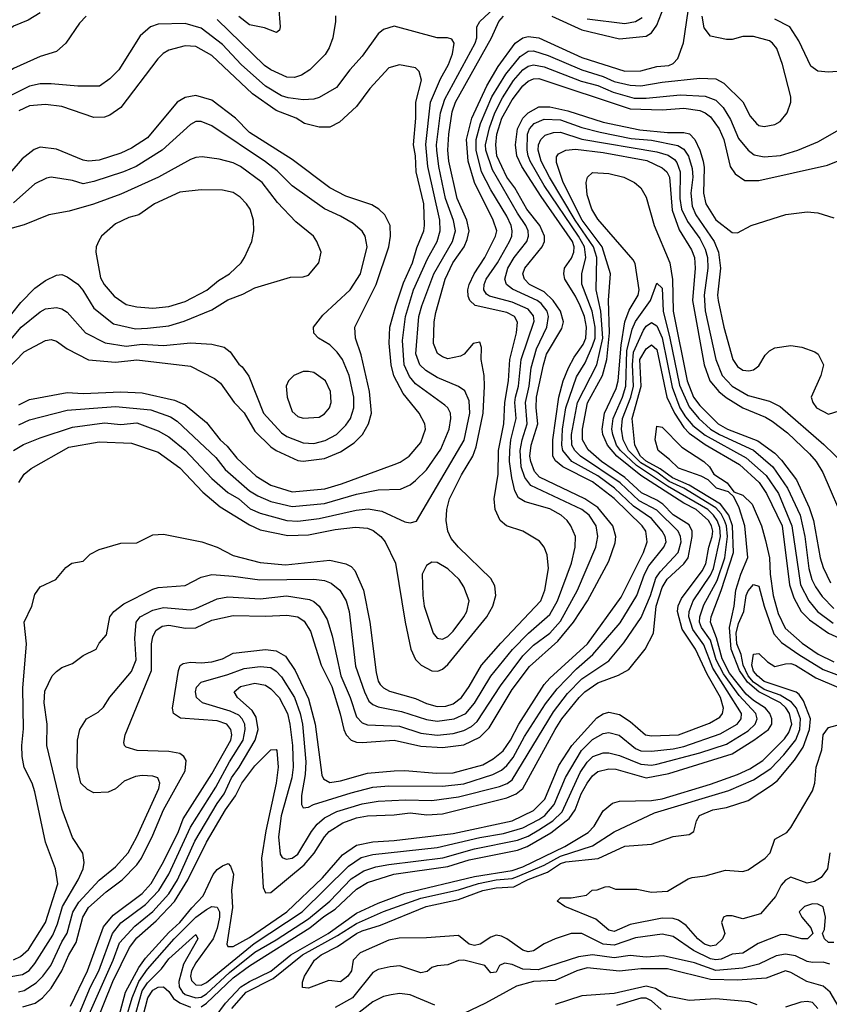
# Model space of a CAD drawing. Header units: inches. Extents: x 1793402 to 1900366, y 320852 to 470679.
# Tile 448 of 604: x 1855073 to 1858093, y 453805 to 457477. Entities that reach past the tile are written whole.
import ezdxf

# ---------------------------------------------------------------- set-up
doc = ezdxf.new("R2010")
doc.units = ezdxf.units.IN
doc.header["$MEASUREMENT"] = 0
doc.layers.add('B8455', color=7, linetype='Continuous')

msp = doc.modelspace()

# ---------------------------------------------------------------- linework, layer by layer
at = {"layer": 'B8455', "color": 4}
for points, elevation in [([(1855050, 455870.4), (1855087, 455893), (1855150, 455918.4), (1855270, 455957), (1855390, 455973.7), (1855450, 455967.2), (1855510, 455973.4), (1855590, 455944.4), (1855630, 455921.6), (1855690, 455872.4), (1855790, 455766), (1855850, 455714.4), (1855890.2, 455690.2), (1855933.2, 455653.2), (1855970, 455636.5), (1856069.1, 455609.1), (1856110, 455607.4), (1856190, 455616.9), (1856328.5, 455648.5), (1856373.3, 455653.3), (1856423.9, 455643.9), (1856510, 455604), (1856530, 455601), (1856552.9, 455607.1), (1856730.8, 455909.2), (1856752.4, 456010), (1856750, 456055.3), (1856732.9, 456092.9), (1856710, 456109.5), (1856630, 456142.4), (1856588.6, 456168.6), (1856566, 456190), (1856551.1, 456231.1), (1856561.7, 456370), (1856572.6, 456410), (1856617.7, 456530), (1856686.9, 456650), (1856698.9, 456690), (1856691.5, 456728.5), (1856661.8, 456810), (1856636.1, 456930), (1856628.8, 456990), (1856627.7, 457010), (1856642.4, 457130), (1856658.8, 457181.2), (1856772.4, 457390), (1856778.3, 457410), (1856778.7, 457450), (1856789.5, 457470), (1856892.5, 457567.5)], 388), ([(1855050, 453971.8), (1855076.3, 453983.7), (1855105.6, 454010), (1855170, 454110.6), (1855214.9, 454254.9), (1855207.3, 454310), (1855169.7, 454409.7), (1855130, 454598), (1855119.3, 454630), (1855090, 454688), (1855082.7, 454730), (1855080.7, 454770), (1855087.5, 454832.5), (1855084.9, 454984.9), (1855098, 455150), (1855089.4, 455230), (1855119, 455290), (1855130, 455334), (1855150, 455362), (1855208, 455390), (1855245.6, 455434.4), (1855268, 455450), (1855310, 455458), (1855336.5, 455483.5), (1855370, 455501), (1855450, 455524.7), (1855510, 455526), (1855570, 455556), (1855610, 455558), (1855752, 455530), (1855810, 455510.4), (1855870, 455479.5), (1855970, 455453.4), (1856064.8, 455444.8), (1856230, 455461.1), (1856290, 455448.2), (1856310, 455438), (1856323.7, 455423.7), (1856355.3, 455350), (1856378.7, 455230), (1856403, 455043), (1856410.3, 455010.3), (1856418.3, 454998.3), (1856430, 454986), (1856453, 454973), (1856550, 454945.3), (1856590, 454927.2), (1856630, 454916), (1856662.5, 454917.5), (1856690, 454925.7), (1856720.5, 454950), (1856749.7, 454990), (1856795.8, 455070), (1856867.4, 455152.6), (1857016.9, 455310), (1857031.3, 455350), (1857045.1, 455430), (1857040.9, 455480.9), (1857029.2, 455510), (1857012.1, 455532.1), (1856949.5, 455569.5), (1856889, 455590), (1856865.2, 455610), (1856846.6, 455650), (1856842.9, 455690), (1856857.4, 455782.6), (1856858.8, 455870), (1856879.3, 455970), (1856882.5, 456050), (1856896.5, 456130), (1856900.8, 456210), (1856926.2, 456310), (1856929.7, 456349.7), (1856918.4, 456370), (1856890, 456384.7), (1856771.9, 456411.9), (1856751.6, 456430), (1856746.4, 456446.4), (1856744.8, 456470), (1856749.8, 456490.2), (1856768.5, 456530), (1856808.4, 456590), (1856848.2, 456670), (1856853, 456690), (1856838.9, 456730), (1856770, 456869.5), (1856746, 456950), (1856740.3, 457030), (1856759.3, 457110), (1856815.3, 457230), (1856858, 457302), (1856921.3, 457390), (1856950, 457408.9), (1856970, 457414.6), (1857010, 457408.9), (1857170, 457336.5), (1857330, 457285.3), (1857390, 457286.3), (1857450, 457302), (1857493.9, 457306.1), (1857510, 457313.4), (1857527.9, 457332.1), (1857549.6, 457390.4), (1857572.6, 457552.6)], 376), ([(1857058, 457490), (1857170, 457439), (1857310, 457405.7), (1857410, 457415.8), (1857430, 457428.2), (1857450, 457457.3), (1857493.1, 457570)], 384), ([(1855321, 457490), (1855295.9, 457464.1), (1855244.7, 457390), (1855210, 457359), (1855150, 457339.3), (1855050, 457295.1), (1854870, 457172.3), (1854850, 457163.7), (1854810, 457166), (1854781.2, 457190), (1854755.3, 457235.3), (1854737.6, 457290), (1854721.3, 457370), (1854690, 457438), (1854622.9, 457522.9)], 388), ([(1856038.8, 457530), (1856044.7, 457450), (1856042, 457438), (1856031, 457429), (1855986.6, 457446.6), (1855930, 457458), (1855890, 457489.5)], 384), ([(1855150, 457502.7), (1855105.2, 457474.8), (1855050, 457452.7), (1854990, 457404), (1854950, 457364), (1854910, 457344), (1854890, 457342), (1854850, 457362), (1854810, 457399), (1854728.2, 457508.2)], 384), ([(1855032.3, 453907.8), (1855083.3, 453916.7), (1855108.6, 453931.4), (1855130, 453957.1), (1855196.4, 454063.6), (1855214.3, 454105.7), (1855232.3, 454170), (1855291.6, 454270), (1855309.4, 454310), (1855313.6, 454333.6), (1855309.1, 454369.1), (1855270, 454428), (1855231.6, 454531.6), (1855174.5, 454770), (1855176.2, 454850), (1855164.5, 454930), (1855167.2, 454972.8), (1855194, 455030), (1855210, 455046), (1855230, 455061), (1855270, 455076), (1855310, 455106), (1855358, 455130), (1855370, 455152), (1855396.5, 455183.5), (1855409, 455250), (1855424, 455270), (1855461.5, 455298.6), (1855570, 455353.4), (1855590, 455359.1), (1855690, 455367.7), (1855750, 455398.8), (1855790, 455407.7), (1855870, 455402.4), (1855968.6, 455388.6), (1856170, 455390.4), (1856210, 455385.5), (1856235.3, 455375.3), (1856267.3, 455350), (1856290.4, 455310), (1856301.6, 455270), (1856325.8, 455065.9), (1856358.7, 454970), (1856376, 454936), (1856390, 454923), (1856410, 454914.4), (1856497.8, 454897.8), (1856590, 454867.4), (1856630, 454860.9), (1856694, 454870), (1856737.6, 454890), (1856770, 454928.2), (1856830.8, 455029.2), (1856911.6, 455128.4), (1856970.7, 455189.3), (1857050, 455259.3), (1857079.1, 455310), (1857131.3, 455450), (1857145.1, 455510), (1857146.6, 455550), (1857129.4, 455590), (1857115.1, 455610), (1857092.7, 455630), (1857050, 455653), (1856958.9, 455678.9), (1856934.2, 455694.1), (1856919.7, 455719.7), (1856908.6, 455768.6), (1856900.3, 455830), (1856900.9, 455870), (1856905, 455910), (1856924.5, 455990), (1856919.8, 456050), (1856922.4, 456070), (1856933.8, 456110), (1856944.2, 456210), (1856992.3, 456352.3), (1856990, 456372.7), (1856970, 456397.4), (1856910, 456424.2), (1856825.9, 456445.9), (1856813.9, 456453.9), (1856804.7, 456470), (1856805.4, 456490), (1856812.8, 456510), (1856855.1, 456570), (1856899.7, 456650), (1856908.4, 456670), (1856909.8, 456690), (1856905.7, 456710), (1856890, 456744.5), (1856830, 456842.9), (1856795.3, 456910), (1856775.3, 456990), (1856776.1, 457030), (1856791.8, 457090), (1856834, 457190), (1856886.4, 457273.6), (1856939.8, 457340.2), (1856970, 457360.3), (1856990, 457360.9), (1857044, 457344), (1857170, 457290.2), (1857250, 457264.9), (1857290, 457246.2), (1857350, 457232.8), (1857390, 457230.3), (1857470, 457244.6), (1857610, 457259.3), (1857670, 457256.3), (1857699.9, 457239.9), (1857770.3, 457170.3), (1857798, 457118), (1857821, 457090), (1857830, 457082.8), (1857850, 457078.8), (1857890, 457086), (1857910, 457098), (1857935.3, 457130), (1857949, 457170), (1857949, 457190), (1857918.4, 457310), (1857897, 457370), (1857881.2, 457390), (1857870, 457398), (1857810, 457414), (1857770, 457414), (1857730, 457402.7), (1857710, 457402.7), (1857650, 457416), (1857626.5, 457446.5), (1857618.9, 457490)], 372), ([(1855070, 455751.3), (1855090, 455782.8), (1855116.6, 455803.4), (1855256.6, 455883.4), (1855370, 455902.4), (1855490, 455898), (1855590, 455863.8), (1855670, 455806), (1855755.8, 455715.8), (1855821.1, 455661.1), (1855930, 455593.4), (1855970, 455574.9), (1856073, 455553), (1856150, 455555.6), (1856250, 455576), (1856325.1, 455585.1), (1856370, 455580.4), (1856391.7, 455571.7), (1856420.7, 455550), (1856436.3, 455530), (1856474.9, 455450), (1856510.4, 455230), (1856532.4, 455130), (1856550, 455090.8), (1856570.7, 455070), (1856610, 455048.4), (1856632.9, 455047.1), (1856650, 455054.9), (1856670, 455072.7), (1856815.1, 455250), (1856837.6, 455290), (1856849.5, 455330), (1856845.4, 455365.4), (1856830, 455393.2), (1856709.7, 455509.7), (1856682.8, 455542.8), (1856669.6, 455570), (1856663.6, 455610), (1856666, 455650), (1856676.3, 455690), (1856720.6, 455779.4), (1856763, 455850), (1856775.7, 455884.3), (1856802, 456010), (1856806.9, 456110), (1856806, 456150), (1856794, 456210), (1856795.1, 456255.1), (1856790, 456274), (1856764.7, 456270), (1856731.3, 456230), (1856717.5, 456222.5), (1856670, 456212.7), (1856650, 456219.3), (1856631.9, 456231.9), (1856617, 456270), (1856619.7, 456350), (1856625.8, 456385.8), (1856659.8, 456510), (1856688.4, 456570), (1856731, 456630), (1856742.7, 456657.3), (1856749.8, 456690), (1856740.9, 456730), (1856705.3, 456810), (1856673.5, 456950), (1856669.8, 456990), (1856673.2, 457050), (1856686.4, 457133.6), (1856699.2, 457170), (1856833.3, 457410), (1856859.7, 457470), (1856877.6, 457490)], 384), ([(1856251.1, 457491.1), (1856251.3, 457470), (1856240.7, 457410), (1856227.9, 457372.1), (1856212.8, 457347.2), (1856156, 457290), (1856124.7, 457270), (1856098.4, 457261.6), (1856070, 457262.9), (1856010, 457289.6), (1855986.5, 457306.5), (1855810, 457477.6)], 388), ([(1857190, 457480.9), (1857330, 457463.1), (1857370, 457470.3), (1857394.7, 457485.3)], 388), ([(1858188.4, 457288.4), (1858090, 457281.2), (1858050, 457285.2), (1858024.2, 457304.2), (1857978.9, 457398.9), (1857946, 457450), (1857890, 457478.7)], 368), ([(1855070, 455966.4), (1855110, 455984.4), (1855250, 456021.1), (1855430, 456034.3), (1855561.8, 456021.8), (1855636.1, 455996.1), (1855660.5, 455980.5), (1855804.8, 455844.8), (1855840, 455800), (1855930, 455720.3), (1855961, 455701), (1856010, 455680.3), (1856090, 455662.3), (1856210, 455673.1), (1856330, 455707.4), (1856410, 455724.4), (1856493.4, 455726.6), (1856530, 455742), (1856550, 455759.1), (1856590, 455799.1), (1856644.2, 455875.8), (1856675.6, 455950), (1856681.6, 455990), (1856679.5, 456010), (1856669.6, 456029.6), (1856659.3, 456039.3), (1856550, 456119.6), (1856527, 456147), (1856507.4, 456190), (1856501.3, 456281.3), (1856512.3, 456370), (1856542.3, 456470), (1856594.4, 456585.6), (1856629.7, 456650), (1856641.7, 456690), (1856639.7, 456730), (1856595.8, 456930), (1856587.9, 457012.1), (1856605.4, 457170), (1856642.8, 457257.2), (1856672.8, 457310), (1856687.3, 457350), (1856693.2, 457390), (1856684.7, 457404.7), (1856669.3, 457409.3), (1856630, 457409.5), (1856470, 457453.2), (1856430, 457441.2), (1856410, 457424), (1856350, 457341.2), (1856304, 457290), (1856255.1, 457224.9), (1856190, 457187), (1856170, 457180.7), (1856130, 457178.7), (1856074.2, 457185.8), (1856050, 457193.3), (1855990, 457229.7), (1855899.6, 457310), (1855830, 457384.2), (1855750, 457446), (1855690, 457462.4), (1855590, 457460.7), (1855561, 457450), (1855522.5, 457417.5), (1855442.8, 457290), (1855410, 457257.2), (1855370.5, 457229.5), (1855290.5, 457229.5), (1855190, 457237.6), (1855150, 457237.6), (1855110, 457229.6), (1855030, 457189.6)], 392), ([(1855070, 456041.3), (1855110, 456061.3), (1855250, 456086.7), (1855310, 456082.6), (1855450, 456088.9), (1855530, 456085.7), (1855650, 456058.7), (1855690, 456041.3), (1855770, 455974.4), (1855820.4, 455910), (1855846.8, 455886.8), (1855882.6, 455842.6), (1855954.9, 455774.9), (1856010, 455741.1), (1856090, 455716), (1856211.9, 455728.1), (1856274.1, 455745.9), (1856470, 455818), (1856492.7, 455827.3), (1856526, 455850), (1856570, 455901), (1856586.6, 455950), (1856583.7, 455970), (1856563.7, 456010), (1856503.5, 456083.5), (1856468.9, 456148.9), (1856458.5, 456190), (1856451, 456271), (1856453.7, 456330), (1856475.6, 456410), (1856504.7, 456495.3), (1856537.7, 456570), (1856553.9, 456626.1), (1856580.5, 456690), (1856583.5, 456710), (1856581, 456790), (1856552.4, 456910), (1856549.7, 456970), (1856542.6, 457010), (1856551, 457110), (1856551.1, 457170), (1856571.7, 457251.7), (1856563.7, 457283.7), (1856550, 457297.2), (1856490, 457309.3), (1856450, 457297.2), (1856379, 457221), (1856330, 457153.2), (1856265.5, 457094.5), (1856230, 457076), (1856190, 457076.2), (1856135.3, 457090), (1856104, 457110), (1856030, 457138), (1855941.3, 457201.3), (1855790, 457343.6), (1855730, 457377.6), (1855690, 457379.5), (1855630, 457363.7), (1855608.6, 457351.4), (1855588.8, 457331.2), (1855450.5, 457150), (1855410, 457120.7), (1855390, 457114), (1855350, 457112), (1855230, 457153.6), (1855170, 457160.5), (1855110, 457155.6), (1855070, 457137.6)], 396), ([(1855068.2, 453851.8), (1855090, 453856.5), (1855134.4, 453885.6), (1855159.7, 453910), (1855189.7, 453950), (1855230, 454038), (1855250, 454070.6), (1855271.5, 454148.5), (1855293.6, 454186.4), (1855370, 454268.5), (1855430, 454318), (1855477.6, 454370), (1855509.6, 454430), (1855592, 454610), (1855596, 454630), (1855588, 454650), (1855570, 454656), (1855530, 454658), (1855505.1, 454654.9), (1855462.4, 454637.6), (1855430, 454609.2), (1855403.5, 454596.5), (1855350, 454594), (1855326.3, 454606.3), (1855301.2, 454630), (1855287, 454690), (1855289.3, 454790), (1855297.2, 454830), (1855322, 454870), (1855365.6, 454894.4), (1855386.3, 454913.7), (1855409.5, 454950.5), (1855490, 455046.8), (1855507.3, 455090), (1855502.4, 455170), (1855507.6, 455230), (1855522.7, 455250), (1855570, 455274.6), (1855610, 455284.6), (1855710, 455276.4), (1855730, 455281.3), (1855810, 455317.6), (1855850, 455325.3), (1855970, 455317.6), (1856068.6, 455328.6), (1856154.6, 455314.6), (1856170, 455308), (1856190.3, 455290.3), (1856219.9, 455239.9), (1856239.2, 455179.2), (1856271.6, 455030), (1856305.7, 454950), (1856330, 454877.3), (1856350, 454854.9), (1856370, 454847), (1856490, 454843.1), (1856570, 454816.9), (1856630, 454809.1), (1856690, 454815.6), (1856730, 454826), (1856758.2, 454841.8), (1856779.6, 454860.4), (1856866.8, 454993.2), (1856950, 455105.3), (1856990, 455144.2), (1857050.6, 455189.4), (1857090, 455234.4), (1857154, 455350), (1857222.4, 455510), (1857229.6, 455550), (1857223, 455590), (1857196.9, 455630), (1857170, 455651), (1856979.8, 455739.8), (1856957.3, 455770), (1856943.8, 455810), (1856940.3, 455870), (1856947.6, 455910), (1856966.2, 455970), (1856959.8, 456050), (1856973.6, 456110), (1856981.3, 456178.7), (1857001.4, 456250), (1857039.1, 456330), (1857045.7, 456370), (1857040.4, 456390), (1857018.6, 456418.6), (1857002.9, 456430), (1856911.8, 456471.8), (1856889.5, 456490), (1856882.4, 456510), (1856893.5, 456550), (1856917.4, 456590), (1856964.2, 456650), (1856971.5, 456670), (1856969.7, 456690), (1856960.5, 456710), (1856930, 456755.1), (1856836.9, 456916.9), (1856811.9, 456990), (1856810.9, 457010.9), (1856825.6, 457074.4), (1856845.3, 457130), (1856874.3, 457185.7), (1856915.3, 457250), (1856949.9, 457290.1), (1856970, 457303.6), (1856990, 457308.9), (1857030, 457301.5), (1857167.8, 457247.8), (1857230, 457232.1), (1857287.1, 457207.1), (1857365.1, 457185.1), (1857410, 457183.9), (1857536.7, 457196.7), (1857630, 457191.8), (1857670, 457177), (1857697.6, 457150), (1857724.8, 457104.8), (1857754.3, 457034.3), (1857790, 456990.7), (1857812.8, 456972.8), (1857850, 456966), (1857910.6, 456970.6), (1857975.3, 456990), (1858050, 457022), (1858157.2, 457082.8)], 368), ([(1855084.4, 453795.6), (1855130.9, 453809.1), (1855158.4, 453830), (1855190, 453866), (1855229.8, 453930), (1855256.8, 453990), (1855284.1, 454035.9), (1855308.7, 454130), (1855330, 454166.7), (1855395.2, 454224.8), (1855455.1, 454270), (1855510, 454324.9), (1855527.3, 454350), (1855570, 454435.5), (1855609.1, 454530.9), (1855690, 454676), (1855694.7, 454714.7), (1855686, 454730), (1855670, 454740.7), (1855630, 454748), (1855511.8, 454751.8), (1855470, 454764), (1855464, 454770), (1855462, 454782), (1855466, 454810), (1855564.7, 455050), (1855564.8, 455150), (1855570, 455176), (1855581.1, 455198.9), (1855604.4, 455215.6), (1855630, 455218.7), (1855691.5, 455208.5), (1855730, 455208.7), (1855790, 455238), (1855870, 455255.8), (1855990, 455253.4), (1856070, 455257), (1856110, 455250.4), (1856133.8, 455233.8), (1856157.3, 455197.3), (1856198, 455070), (1856236.9, 454990), (1856269.1, 454889.1), (1856282.6, 454830), (1856290.4, 454810), (1856310, 454790.4), (1856330, 454782.6), (1856350, 454781.1), (1856470, 454790.3), (1856570, 454768), (1856650, 454763.6), (1856730, 454772.9), (1856790, 454801.1), (1856823.7, 454836.3), (1856910, 454979.3), (1856975.2, 455064.8), (1857080.8, 455159.2), (1857139.1, 455230), (1857191.1, 455310), (1857270, 455457.3), (1857294.3, 455525.7), (1857296.9, 455550), (1857285.1, 455590), (1857230, 455658.5), (1857181.6, 455690), (1857011.4, 455771.4), (1856992.9, 455792.9), (1856979.3, 455830), (1856976.5, 455850), (1856981.2, 455890), (1857006.2, 455970), (1856999.3, 456030), (1857000.7, 456070), (1857026.4, 456190), (1857038, 456230), (1857094.9, 456325.1), (1857101.7, 456350), (1857090.9, 456390), (1857062.7, 456430), (1857030, 456461.7), (1856974.5, 456490), (1856955.6, 456510), (1856949.6, 456530), (1856957.6, 456550), (1857022, 456630), (1857031.1, 456650), (1857030.9, 456670), (1857013.3, 456710), (1856965.1, 456770), (1856919.8, 456850), (1856889.8, 456890), (1856853.2, 456970), (1856848.9, 457010), (1856853.3, 457050), (1856871.6, 457110), (1856910, 457178.9), (1856949.9, 457230.1), (1856970, 457247.4), (1856990, 457256.5), (1857010, 457257.3), (1857350, 457145.2), (1857470, 457141.5), (1857550, 457147.8), (1857610, 457138.3), (1857630.2, 457130.2), (1857650, 457114.4), (1857682.6, 457070), (1857699, 457030), (1857723.7, 456930), (1857742, 456902), (1857778, 456878), (1857830, 456877.1), (1858085.8, 456934.2), (1858170, 456967.7)], 364), ([(1854930, 456072.7), (1855090, 456239.1), (1855170, 456280.7), (1855190, 456284), (1855210, 456278.8), (1855250.3, 456250.3), (1855330, 456208.7), (1855430, 456199.5), (1855510, 456208.9), (1855710, 456184.9), (1855799.2, 456139.2), (1855822, 456122), (1855873, 456050), (1855910, 456010.6), (1855950, 455943), (1856010, 455883.8), (1856030, 455870.4), (1856110, 455833.7), (1856130, 455830.3), (1856210, 455841.1), (1856270, 455865.3), (1856321, 455899), (1856352, 455930), (1856374.5, 455970), (1856385.6, 456010), (1856378.3, 456090), (1856347.2, 456227.2), (1856325.6, 456290), (1856322.9, 456330), (1856403, 456490), (1856449.6, 456630), (1856456.3, 456670), (1856455.6, 456710), (1856435.1, 456750), (1856413.2, 456770), (1856386.2, 456786.2), (1856290, 456819.6), (1856230, 456849.6), (1856090, 456955.6), (1855930, 457056.9), (1855878.4, 457110), (1855790, 457177.6), (1855730, 457194.5), (1855690, 457187), (1855660.7, 457170), (1855550, 457036.2), (1855490, 456997.6), (1855450, 456979.6), (1855370, 456953.3), (1855330, 456949.6), (1855310, 456953.6), (1855210, 456994.5), (1855150, 457002), (1855126.9, 456993.1), (1855082.3, 456957.7), (1854988.9, 456851.1)], 404), ([(1855262.2, 453797.8), (1855326.2, 453930), (1855386.3, 454093.7), (1855421.9, 454138.1), (1855530, 454218.3), (1855563.9, 454256.1), (1855610, 454337.1), (1855665.3, 454450), (1855683.3, 454496.7), (1855790, 454664.4), (1855860.4, 454790), (1855864, 454810), (1855861.3, 454830), (1855846, 454850), (1855810, 454862.6), (1855673, 454873), (1855646.6, 454890), (1855643.6, 454910), (1855665.1, 455050), (1855671.4, 455068.6), (1855683.3, 455076.7), (1855710, 455081.3), (1855750, 455078.7), (1855790, 455082.6), (1855830, 455093.7), (1855870, 455115.3), (1855990, 455128.7), (1856030, 455123.1), (1856064, 455104), (1856101.1, 455050), (1856150, 454944), (1856174.9, 454850), (1856200.3, 454660.3), (1856205.8, 454645.9), (1856230, 454632.7), (1856270, 454638.7), (1856370, 454667.6), (1856470, 454676), (1856510, 454676.9), (1856627.8, 454667.8), (1856690, 454669), (1856801.2, 454698.8), (1856839.3, 454720.7), (1856876.3, 454750), (1856904.4, 454790), (1856934.5, 454850), (1857030, 454997.6), (1857050, 455021.1), (1857190.5, 455149.5), (1857316.6, 455323.4), (1857400.4, 455490), (1857413, 455530), (1857408.2, 455570), (1857395.4, 455590), (1857290, 455691.8), (1857210, 455753.5), (1857098.7, 455810), (1857071.7, 455831.7), (1857061.1, 455850), (1857061.1, 455910), (1857083.5, 456070), (1857100.4, 456130), (1857120.6, 456179.4), (1857141.2, 456218.8), (1857174.3, 456265.7), (1857184.8, 456290), (1857187.2, 456330), (1857179.8, 456370), (1857164.1, 456410), (1857146.6, 456446.6), (1857106.6, 456510), (1857102.4, 456530), (1857105.1, 456550), (1857131.7, 456588.3), (1857140.4, 456610), (1857140.9, 456630), (1857134.8, 456650), (1857018.4, 456818.4), (1856946.2, 456930), (1856927.6, 456970), (1856922.8, 457010), (1856929.8, 457070), (1856949.8, 457110), (1856970, 457130.3), (1857010, 457151.6), (1857050, 457152.4), (1857117.2, 457137.2), (1857250, 457095.2), (1857386.4, 457066.4), (1857490, 457056.9), (1857550, 457056.5), (1857570.9, 457050.9), (1857591.5, 457030), (1857610.2, 456990), (1857622.4, 456950), (1857626.1, 456926.1), (1857624, 456830), (1857632, 456790), (1857670, 456730.5), (1857730, 456684), (1857750, 456682), (1857802, 456710), (1857930.5, 456750.5), (1858010, 456760.5), (1858050, 456757.3), (1858110, 456738.8)], 356), ([(1854893, 456110), (1855078.4, 456330), (1855150, 456388), (1855170, 456399.1), (1855210, 456404), (1855230, 456398.8), (1855250, 456386.8), (1855318.8, 456310), (1855392, 456272), (1855470, 456259.5), (1855530, 456267.2), (1855610, 456262), (1855710, 456272.7), (1855790, 456267.3), (1855836.3, 456256.3), (1855858.8, 456238.8), (1855890, 456192), (1855902.8, 456182.8), (1855927.9, 456147.9), (1855983, 456010), (1856050, 455937.1), (1856070, 455922.4), (1856130, 455899.3), (1856170, 455896.4), (1856212.2, 455907.8), (1856255.1, 455930), (1856290, 455964.9), (1856307.3, 455990), (1856319.7, 456030), (1856319.7, 456070), (1856302.4, 456150), (1856277, 456210), (1856257.7, 456237.7), (1856230, 456265.2), (1856188, 456290), (1856170, 456308), (1856168.7, 456330), (1856204.1, 456375.9), (1856306, 456470), (1856344.5, 456530), (1856369.3, 456630), (1856361.2, 456670), (1856350, 456688.7), (1856316.6, 456716.6), (1856270, 456744.5), (1856210, 456772), (1856090, 456858), (1856033.4, 456913.4), (1855990, 456947.6), (1855790, 457080.9), (1855750, 457098), (1855730, 457097), (1855710, 457086.6), (1855604, 456990), (1855507.3, 456930), (1855461, 456910), (1855350, 456873.3), (1855310, 456865.6), (1855270, 456878), (1855190.7, 456889.3), (1855173.7, 456886.3), (1855130, 456865.2), (1855050, 456794.5)], 408), ([(1855290, 453758), (1855337.1, 453870), (1855367.9, 453930), (1855419.2, 454070), (1855450, 454108.7), (1855542.8, 454177.2), (1855592.3, 454230), (1855630, 454290.4), (1855710, 454466.4), (1855804.4, 454615.6), (1855855.8, 454710), (1855906.6, 454790), (1855914.5, 454830), (1855912.4, 454850), (1855903, 454870), (1855890, 454883), (1855858.7, 454898.7), (1855755.3, 454930), (1855733.2, 454950), (1855729.4, 454970), (1855732.5, 454987.5), (1855750, 455006.8), (1855850, 455034.9), (1855910, 455058), (1855970, 455065.7), (1856010, 455061.3), (1856030, 455048.2), (1856050, 455026), (1856097.7, 454950), (1856119.6, 454890), (1856127.9, 454850), (1856140.2, 454710), (1856137.6, 454662.4), (1856124.4, 454584.4), (1856124, 454550), (1856130, 454538), (1856150, 454540.7), (1856169.6, 454550.4), (1856310, 454594.3), (1856390, 454614.6), (1856450, 454620.3), (1856650, 454618.5), (1856730, 454628), (1856837.8, 454662.2), (1856870, 454678.9), (1856890, 454695.3), (1856914, 454726), (1856956, 454804), (1857033.8, 454926.2), (1857077.7, 454982.3), (1857150, 455056.9), (1857211.5, 455110), (1857312.6, 455227.4), (1857375.4, 455330), (1857404.2, 455410), (1857420, 455440), (1857475.6, 455510), (1857484.2, 455530), (1857481.3, 455550), (1857469.7, 455570), (1857430, 455616.4), (1857362.4, 455662.4), (1857292.1, 455730), (1857230, 455775.9), (1857132.6, 455830), (1857099.3, 455870), (1857095.3, 455890), (1857097.7, 455950), (1857109.8, 456030), (1857150, 456144.9), (1857182.4, 456197.6), (1857210, 456260.5), (1857219, 456290), (1857219.4, 456330), (1857208.9, 456390), (1857169.7, 456490.3), (1857169.7, 456530), (1857185.1, 456590), (1857179.8, 456630), (1857158, 456670), (1857030, 456858.9), (1856977.2, 456950), (1856969.8, 456970), (1856965.8, 456990), (1856967.7, 457050), (1856974.3, 457070), (1856991.8, 457090), (1857030, 457106.3), (1857090, 457103.9), (1857170, 457074.7), (1857237.7, 457057.7), (1857354.4, 457034.4), (1857430, 457027.5), (1857528.1, 457008.1), (1857550, 456994.9), (1857568.3, 456968.3), (1857582, 456922), (1857583.6, 456890), (1857576.1, 456830), (1857581.3, 456781.3), (1857595.6, 456750), (1857663.6, 456650), (1857679.6, 456610), (1857686.5, 456550), (1857676.5, 456450), (1857678.7, 456430), (1857698.9, 456330), (1857733, 456210), (1857750, 456184), (1857770, 456170.7), (1857792.5, 456167.5), (1857810, 456170.8), (1857830, 456186), (1857853.8, 456226.2), (1857870, 456242.8), (1857890, 456253.4), (1857950, 456262), (1857990, 456256.3), (1858038.5, 456238.5), (1858051.3, 456230), (1858071.3, 456190), (1858061, 456150), (1858024.7, 456070), (1858031, 456050), (1858044.7, 456030), (1858090, 456006), (1858130, 456018)], 352), ([(1855331.9, 453768.1), (1855421.6, 453970), (1855444.9, 454035.1), (1855503, 454097), (1855570, 454151.5), (1855630, 454217), (1855661.8, 454270), (1855726.4, 454413.6), (1855810, 454554), (1855836, 454590), (1855863.1, 454650), (1855892.3, 454690), (1855951.1, 454790), (1855962.3, 454830), (1855955.7, 454875.7), (1855940.8, 454900.8), (1855885.2, 454950), (1855873.2, 454970), (1855897.2, 454990), (1855950, 455003.1), (1855990, 454995.8), (1856010, 454982.4), (1856041.3, 454950), (1856071.5, 454890), (1856080.8, 454850), (1856090.2, 454770.2), (1856093.6, 454690), (1856087.7, 454650), (1856048.8, 454508.8), (1856038.9, 454430), (1856045.3, 454365.3), (1856052.8, 454352.8), (1856066.9, 454346.9), (1856090, 454350.4), (1856110, 454364.9), (1856161.3, 454450), (1856183.1, 454476.9), (1856210, 454500.3), (1856255.8, 454524.2), (1856350, 454552.8), (1856410, 454562.3), (1856512.2, 454567.8), (1856610, 454564.9), (1856710, 454579.6), (1856862.2, 454617.8), (1856891.7, 454628.3), (1856910, 454642.4), (1857064, 454896), (1857116.1, 454963.9), (1857170, 455019.5), (1857270, 455086.4), (1857326.7, 455153.3), (1857391.8, 455248.2), (1857425.6, 455330), (1857445.3, 455394.7), (1857461.8, 455418.2), (1857529.7, 455490), (1857539.8, 455530), (1857538.5, 455550), (1857529.7, 455570), (1857450, 455648.6), (1857383.2, 455683.2), (1857313.1, 455750), (1857165.1, 455850), (1857143.5, 455870), (1857133.1, 455890), (1857131.7, 455930), (1857153.6, 456050), (1857225.8, 456190), (1857248.5, 456290), (1857240.6, 456390), (1857223.1, 456470), (1857225.5, 456590), (1857213.2, 456630), (1857145.4, 456730), (1857048.9, 456890), (1857018.2, 456950), (1857006.6, 456990), (1857008.6, 457010), (1857016.9, 457030), (1857033.5, 457046.5), (1857063.7, 457056.3), (1857090, 457058.3), (1857170, 457031.2), (1857450, 456984.9), (1857491.8, 456971.8), (1857515.4, 456955.4), (1857524.1, 456944.1), (1857536.1, 456910), (1857535.6, 456810), (1857541.5, 456770), (1857564.3, 456724.3), (1857610, 456661.6), (1857630, 456622), (1857639.2, 456590), (1857640.2, 456550), (1857625.8, 456450), (1857630, 456392), (1857670.2, 456210.2), (1857693.4, 456150), (1857730, 456110.4), (1857790, 456075.3), (1857870, 456054.9), (1857910, 456034.9), (1858073, 455893), (1858150, 455818)], 348), ([(1855010, 456338), (1855077.5, 456422.5), (1855130, 456475.5), (1855170, 456504), (1855210, 456524), (1855230, 456526.8), (1855250, 456518.8), (1855290, 456490.7), (1855308.7, 456468.7), (1855350, 456402), (1855422.9, 456342.9), (1855504.6, 456324.6), (1855550, 456327), (1855630, 456335.8), (1855686.7, 456353.3), (1855790, 456394.9), (1855850, 456433), (1855905.8, 456454.2), (1855950, 456477.3), (1856083.1, 456516.9), (1856130, 456518), (1856150, 456524.7), (1856188.7, 456570), (1856198, 456610), (1856182, 456650), (1856168.7, 456670), (1856103.7, 456723.7), (1856035.1, 456795.1), (1855978, 456870), (1855897.2, 456930), (1855870, 456942.9), (1855817.2, 456957.2), (1855754, 456966), (1855730, 456962.7), (1855710, 456956), (1855591, 456890), (1855450, 456827), (1855349.1, 456789.1), (1855257.5, 456762.5), (1855182, 456750), (1855090, 456712), (1854990, 456684.2)], 412), ([(1855356.1, 453730), (1855420.3, 453890), (1855483, 454017), (1855510, 454052.9), (1855582.8, 454117.2), (1855651, 454189), (1855700.8, 454270), (1855770, 454410.4), (1855840.4, 454530), (1855877.7, 454582.3), (1855902, 454630), (1855950, 454694.9), (1856010, 454754.8), (1856030, 454756), (1856032.1, 454752.1), (1856037, 454690), (1856030.3, 454630), (1855991.7, 454451.7), (1855975.6, 454350), (1855981.1, 454241.1), (1855990, 454221), (1856010, 454222), (1856134.1, 454325.9), (1856171.3, 454368.7), (1856209.7, 454430), (1856228, 454450), (1856278.2, 454481.8), (1856330, 454500.2), (1856370, 454507.9), (1856470, 454511.5), (1856530, 454519), (1856591.7, 454511.7), (1856650, 454516), (1856890, 454574.9), (1856925.1, 454590), (1856949.7, 454610), (1857070, 454830.4), (1857095.4, 454870), (1857159.7, 454950), (1857180.5, 454970), (1857230, 455003.6), (1857306.7, 455033.3), (1857345.6, 455054.4), (1857406, 455130), (1857437.6, 455190), (1857447.1, 455290), (1857470, 455359.3), (1857488.7, 455391.3), (1857550, 455447.4), (1857566.2, 455470), (1857581.2, 455550), (1857580.9, 455570), (1857570, 455593.5), (1857510.5, 455630.5), (1857471.9, 455670), (1857450, 455684.8), (1857392.6, 455712.6), (1857330, 455769.8), (1857243.8, 455830), (1857193.2, 455873.2), (1857171.9, 455910), (1857172.7, 455950), (1857191.3, 456048.7), (1857247, 456150), (1857262.7, 456210), (1857273.4, 456310), (1857268.9, 456431.1), (1857277.3, 456530), (1857245.2, 456630), (1857171.2, 456730), (1857100.8, 456870), (1857074.8, 456945.2), (1857074.8, 456965.2), (1857082.7, 456977.3), (1857109.7, 456990.3), (1857146.2, 456993.8), (1857250, 456981.6), (1857411.8, 456951.8), (1857470, 456924.6), (1857487, 456910), (1857496.9, 456890), (1857506.5, 456766.5), (1857533, 456693), (1857579.5, 456619.5), (1857590.3, 456590), (1857592.7, 456550), (1857582.8, 456430), (1857626.2, 456190), (1857647.7, 456130), (1857680.3, 456090), (1857707.7, 456067.7), (1857770, 456030.3), (1857855, 455995), (1857880, 455980), (1857937.1, 455937.1), (1858018.6, 455858.6), (1858043.7, 455830), (1858069.1, 455789.1), (1858154, 455590)], 344), ([(1855435, 453730), (1855468.4, 453850), (1855517.1, 453942.9), (1855542.6, 453977.4), (1855630, 454073.4), (1855670.8, 454110), (1855714.8, 454165.2), (1855757.7, 454210), (1855795.1, 454290), (1855810, 454308.2), (1855830, 454322), (1855850.6, 454330.6), (1855859.9, 454319.9), (1855870.3, 454290.3), (1855863.1, 454230), (1855866.8, 454166.8), (1855845.5, 454030), (1855850, 454021), (1855870, 454021.3), (1855930, 454054.4), (1856069.7, 454150), (1856202.8, 454277.2), (1856277.7, 454362.3), (1856330, 454398.3), (1856390, 454411.5), (1856470, 454415.8), (1856690, 454442.6), (1856910, 454489.2), (1856990, 454527.8), (1857032, 454570), (1857083.6, 454696.4), (1857132.4, 454770), (1857226.1, 454873.9), (1857250, 454888.7), (1857270, 454894.9), (1857310, 454886.7), (1857350, 454860.4), (1857407.3, 454810), (1857430, 454807), (1857530, 454810.3), (1857646.3, 454853.7), (1857684, 454876), (1857694, 454890), (1857698, 454910), (1857687.3, 454950), (1857636.9, 455036.9), (1857594, 455130), (1857544.4, 455204.4), (1857526.8, 455270), (1857529, 455291), (1857541, 455319), (1857618.6, 455421.4), (1857632.4, 455447.6), (1857643.5, 455510), (1857656.5, 455550), (1857658.3, 455570), (1857653.6, 455590), (1857642.5, 455610), (1857596.4, 455650), (1857550, 455673.7), (1857390, 455777.2), (1857300.3, 455850), (1857265, 455890), (1857247.8, 455930), (1857246.2, 455950), (1857254.8, 456010), (1857298.1, 456101.9), (1857306, 456130), (1857316, 456264), (1857329.9, 456350.1), (1857346.6, 456393.4), (1857379.7, 456450), (1857384, 456470), (1857368.4, 456568.4), (1857361.5, 456581.5), (1857230, 456733), (1857207.3, 456770), (1857190, 456824), (1857186.4, 456870), (1857191.6, 456890), (1857210, 456906.7), (1857270, 456904), (1857326.8, 456890), (1857366.8, 456870), (1857390.4, 456850), (1857410, 456814.8), (1857439.2, 456710), (1857498.2, 456570), (1857508.3, 456508.3), (1857510.2, 456390), (1857562.7, 456130), (1857586.5, 456070), (1857610, 456038.3), (1857678.7, 455970), (1857713, 455950), (1857826.6, 455906.6), (1857890, 455860.9), (1857914.4, 455834.4), (1857970, 455761.6), (1858018.2, 455658.2), (1858034.4, 455610), (1858058.9, 455470), (1858070, 455434.8), (1858097.1, 455377.1)], 336), ([(1855469.1, 453750), (1855492.1, 453830), (1855517.8, 453890), (1855550, 453936.9), (1855649.8, 454050), (1855730, 454130.3), (1855770, 454159.5), (1855790, 454170.4), (1855810, 454167.3), (1855818, 454150), (1855819, 454130), (1855810.2, 454089.8), (1855794.9, 454050), (1855730, 453959.7), (1855714.3, 453930), (1855710.3, 453910), (1855713.7, 453893.7), (1855730, 453878.4), (1855750, 453877), (1855770, 453886.5), (1855947.5, 454032.5), (1856126.9, 454150), (1856299.3, 454320.7), (1856347.3, 454352.7), (1856390, 454364.4), (1856630, 454390.2), (1856790, 454427.2), (1856878.1, 454441.8), (1856950, 454463.2), (1857010, 454494.4), (1857032.4, 454510), (1857066.2, 454550), (1857109.1, 454650.9), (1857168.5, 454751.5), (1857210, 454792.9), (1857250, 454815.8), (1857270, 454818.4), (1857308.7, 454808.7), (1857370, 454759.5), (1857390.3, 454750.3), (1857430, 454748.9), (1857510, 454758), (1857550, 454767.2), (1857686.1, 454813.9), (1857749.8, 454850.2), (1857764.7, 454870), (1857765.4, 454890), (1857658.6, 455058.6), (1857625.4, 455145.4), (1857583.6, 455203.6), (1857568.8, 455250), (1857569.8, 455270), (1857585.1, 455310), (1857650, 455405.7), (1857661.5, 455430), (1857687, 455550), (1857684, 455584), (1857674.9, 455610), (1857661.2, 455630), (1857639.3, 455650), (1857490, 455737.1), (1857374.2, 455814.2), (1857314.3, 455870), (1857299.4, 455890), (1857285.3, 455930), (1857282, 455950), (1857286.3, 455990), (1857322, 456070), (1857334.1, 456110), (1857338, 456242), (1857357, 456323), (1857370, 456352), (1857426.6, 456430), (1857450, 456494.8), (1857470, 456476), (1857473.2, 456390), (1857498.6, 456290), (1857534.1, 456114.1), (1857570, 456033.4), (1857606.7, 455990), (1857650.3, 455950), (1857683.7, 455930), (1857810, 455871.4), (1857882.3, 455810), (1857937.3, 455730), (1857983.6, 455630), (1858002.2, 455550), (1858016.1, 455430), (1858027.7, 455390), (1858041.8, 455361.8), (1858065.9, 455325.9), (1858110, 455281.1)], 332), ([(1855496.3, 453736.3), (1855530, 453856), (1855550, 453885.5), (1855602.2, 453937.8), (1855630, 453974.9), (1855730, 454066), (1855737.1, 454050), (1855684.6, 453955.4), (1855666.7, 453890), (1855668, 453870), (1855680.3, 453850), (1855690, 453842.4), (1855730, 453829.2), (1855750, 453832.1), (1855770, 453843.8), (1855855.9, 453924.1), (1855950, 454000.2), (1856030, 454045.6), (1856150, 454124.2), (1856230, 454190.3), (1856310, 454273.1), (1856356.5, 454303.5), (1856401.6, 454318.4), (1856450, 454327.1), (1856651.5, 454351.5), (1856770, 454384.7), (1856930, 454417.8), (1856970, 454432.1), (1857010, 454455.6), (1857061.7, 454490), (1857096.6, 454523.4), (1857163.1, 454670), (1857190, 454708.7), (1857211, 454729), (1857250, 454743.1), (1857270, 454742.6), (1857310, 454733.1), (1857390, 454700.8), (1857430, 454697.3), (1857450, 454700.8), (1857610, 454742.8), (1857710, 454775.3), (1857790, 454825.3), (1857816.3, 454850), (1857824, 454870), (1857819.1, 454890), (1857757, 454957), (1857698, 455038), (1857671.1, 455090), (1857650, 455163), (1857616.8, 455210), (1857608.9, 455230), (1857609.8, 455250.2), (1857624.7, 455295.3), (1857674.5, 455385.5), (1857703.4, 455470), (1857712.6, 455550), (1857709.2, 455590), (1857702.5, 455610), (1857690, 455634.8), (1857670, 455656.3), (1857550, 455729.9), (1857495.5, 455755.5), (1857450, 455789.3), (1857390, 455824.3), (1857344.5, 455870), (1857324, 455910), (1857318, 455950), (1857321.6, 455990), (1857352.6, 456070), (1857362.3, 456110), (1857359, 456190), (1857363.1, 456236.9), (1857400.5, 456319.5), (1857410, 456334.4), (1857430, 456348.4), (1857450, 456334.9), (1857470, 456290.4), (1857506.8, 456106.8), (1857536, 456030), (1857556.7, 455996.7), (1857584.3, 455964.3), (1857630, 455927.6), (1857783.1, 455843.1), (1857857.2, 455777.2), (1857903.2, 455710), (1857953.4, 455590), (1857985.8, 455370), (1858016, 455310), (1858048.7, 455270), (1858107.1, 455227.1)], 328), ([(1855750, 453796.3), (1855770, 453809.2), (1855870, 453904.4), (1855930, 453949.3), (1856156, 454090), (1856207.7, 454132.3), (1856250, 454159.7), (1856330, 454234.3), (1856370, 454260.2), (1856469.1, 454290.9), (1856670, 454319.8), (1856750, 454343.8), (1856930, 454379.7), (1856966.5, 454393.5), (1857054.7, 454445.3), (1857122.1, 454497.9), (1857144.5, 454530), (1857167.6, 454590), (1857190, 454630.4), (1857210, 454657.6), (1857230, 454673.1), (1857270, 454683.7), (1857297.2, 454682.8), (1857410, 454650.2), (1857494.2, 454665.8), (1857730, 454739.7), (1857811.5, 454790), (1857866.3, 454830), (1857878, 454850), (1857878.7, 454870), (1857870.8, 454890), (1857854.5, 454910), (1857810, 454937.7), (1857782.4, 454962.4), (1857720.5, 455040.5), (1857693.6, 455093.6), (1857672.6, 455172.6), (1857649.8, 455230), (1857652, 455250), (1857690, 455348.2), (1857735.3, 455490), (1857731.9, 455590), (1857717.9, 455630), (1857687.1, 455670), (1857570, 455741.9), (1857508.1, 455768.1), (1857462.3, 455802.3), (1857410, 455830.5), (1857389.2, 455850), (1857367, 455890), (1857357.7, 455990), (1857390.8, 456110), (1857386.1, 456210), (1857410, 456250.3), (1857430, 456264.4), (1857450, 456247.3), (1857487.3, 456070), (1857516.1, 456010), (1857550, 455955.8), (1857570, 455935), (1857630, 455892.8), (1857758.4, 455818.4), (1857830.7, 455750.7), (1857858.6, 455710), (1857916.5, 455590), (1857944.7, 455370), (1857961, 455321), (1857987.6, 455270), (1858018.8, 455238.8), (1858090, 455189.1), (1858170, 455153.8)], 324), ([(1855802.2, 453757.8), (1855840.3, 453810), (1855898.4, 453870), (1855930, 453890.1), (1856010, 453928.7), (1856084.8, 453990), (1856223.9, 454070), (1856330, 454144.9), (1856410, 454182.8), (1856510, 454219.2), (1856770, 454281.7), (1856910, 454304.2), (1856950, 454318.6), (1857105.9, 454394.1), (1857193.6, 454446.4), (1857215.6, 454470), (1857250, 454526.8), (1857284.4, 454555.6), (1857310, 454562.4), (1857430, 454565.8), (1857470, 454571.3), (1857650, 454625.8), (1857750, 454661.8), (1857796.4, 454683.6), (1857845.3, 454714.7), (1857925.2, 454794.8), (1857941.6, 454818.4), (1857953, 454850), (1857944.6, 454890), (1857930.9, 454910.9), (1857910.8, 454930), (1857830, 454970.4), (1857787.2, 455007.2), (1857757.6, 455050), (1857726.6, 455130), (1857720.2, 455210), (1857738.4, 455290), (1857744.3, 455350), (1857762.4, 455410), (1857789, 455471), (1857778, 455590), (1857756.4, 455656.4), (1857737.4, 455697.4), (1857717, 455717), (1857672.7, 455730), (1857641.7, 455761.7), (1857615.5, 455775.5), (1857530, 455804.5), (1857497.3, 455837.3), (1857455.1, 455870), (1857443.5, 455910), (1857450, 455961), (1857470, 455958), (1857543, 455883), (1857625.3, 455830), (1857645.7, 455810), (1857662.7, 455782.8), (1857712.4, 455750), (1857736.8, 455716.8), (1857770, 455704.2), (1857805.5, 455670), (1857840.2, 455590), (1857855.1, 455535.1), (1857870.2, 455470), (1857871.9, 455410), (1857883.2, 455330), (1857902.4, 455262.4), (1857927.8, 455207.8), (1857991.7, 455151.7), (1858051.7, 455111.7), (1858110, 455082)], 316), ([(1855864.8, 453790), (1855918, 453850), (1856018, 453902), (1856128.6, 453990), (1856258.6, 454061.4), (1856330, 454107), (1856430, 454151.1), (1856570, 454200.6), (1856710, 454231.8), (1856784.7, 454255.3), (1856850, 454269.4), (1856910, 454274.6), (1856930, 454281.7), (1857030, 454324), (1857090, 454358.4), (1857210, 454396), (1857290, 454448.5), (1857441.1, 454518.9), (1857717.7, 454602.3), (1857810, 454642.3), (1857874.9, 454685.1), (1857923.8, 454736.2), (1857967.8, 454792.2), (1857982.5, 454830), (1857985.7, 454870), (1857970.7, 454910), (1857952.2, 454932.2), (1857910, 454957.9), (1857850, 454979.9), (1857810, 455006.5), (1857790.5, 455030), (1857771.9, 455070), (1857763.7, 455110), (1857748.5, 455150), (1857745.9, 455190), (1857754.2, 455225.7), (1857773.5, 455270), (1857783, 455330), (1857790, 455346.8), (1857810, 455371.3), (1857830, 455364.7), (1857850.2, 455290), (1857886.6, 455186.6), (1857914.8, 455154.8), (1857979.5, 455110), (1858070, 455053.8), (1858130, 455031.3)], 312), ([(1858110, 454035.3), (1858090, 454035.3), (1858075.3, 454050), (1858068, 454070), (1858075.1, 454084.9), (1858078.4, 454130), (1858070, 454168.7), (1858050, 454178.4), (1858030, 454179.5), (1858001, 454170), (1857981, 454150), (1857990.8, 454130), (1858024, 454090), (1858032, 454070), (1858012, 454050), (1857990, 454049.5), (1857930, 454066), (1857910, 454064.2), (1857827.5, 454032.5), (1857770, 453996.2), (1857730, 453991.8), (1857690, 453974), (1857670, 453970.9), (1857650, 453975.1), (1857585.8, 454005.8), (1857510, 454057.6), (1857470, 454066.6), (1857370, 454053.5), (1857290, 454026.4), (1857249.2, 454030), (1857170, 454069.2), (1857130, 454069.2), (1857070, 454049.5), (1857028.9, 454031.1), (1856990, 454004.5), (1856970, 454000.7), (1856950, 454007.3), (1856890, 454049.5), (1856870, 454059.3), (1856850, 454062.7), (1856830, 454056), (1856790.2, 454029.8), (1856770, 454024.7), (1856750, 454029.6), (1856710, 454062), (1856590, 454053), (1856488.3, 454051.7), (1856450, 454044.5), (1856342.6, 453997.4), (1856317.3, 453970), (1856310.5, 453930), (1856297.3, 453910), (1856270, 453889.2), (1856226.4, 453893.6), (1856150, 453866), (1856128.4, 453868.4), (1856128.4, 453888.4), (1856135.3, 453910), (1856173.2, 453970), (1856197.2, 453990), (1856258.8, 454021.2), (1856329.6, 454070), (1856350, 454079), (1856419.3, 454100.7), (1856589.2, 454170), (1856710, 454195.9), (1856801.2, 454230), (1856850, 454240.2), (1856916.8, 454243.2), (1856970, 454270.2), (1857041.6, 454298.4), (1857089.9, 454330.1), (1857110, 454336.6), (1857230.9, 454349.1), (1857330, 454394.9), (1857430, 454402), (1857510, 454430.8), (1857570, 454438), (1857588, 454450), (1857598, 454490), (1857608.7, 454510), (1857658, 454530), (1857710, 454539.1), (1857790, 454564.9), (1857877.3, 454622.8), (1857899.5, 454640.5), (1857963.7, 454716.3), (1857995.8, 454764.2), (1858019.3, 454830), (1858022.4, 454870), (1857996.6, 454936.6), (1857980.4, 454960.4), (1857968.8, 454968.8), (1857850, 455009), (1857825.4, 455030), (1857810, 455048), (1857804.5, 455070), (1857810, 455111.3), (1857830, 455114), (1857862, 455082), (1857890, 455064.9), (1857930, 455074.9), (1857950, 455076), (1857966.8, 455070), (1858042.3, 455022.3), (1858127, 454987)], 308), ([(1858094.9, 454370), (1858086.7, 454310), (1858062, 454278), (1858037.3, 454262.7), (1858010, 454256.9), (1857950, 454279.7), (1857930, 454268), (1857913.4, 454250), (1857892.1, 454207.9), (1857836.7, 454143.3), (1857770, 454123.5), (1857730, 454135.1), (1857710, 454135.1), (1857698.8, 454130), (1857690.6, 454110), (1857703.8, 454070), (1857694.9, 454050), (1857670, 454026), (1857650, 454022), (1857627.3, 454030), (1857603, 454050), (1857559.3, 454099.3), (1857530, 454118.9), (1857510, 454125.1), (1857470, 454126.6), (1857350, 454102.4), (1857290, 454077), (1857270, 454082), (1857222.4, 454122.4), (1857106, 454170), (1857078, 454190), (1857090, 454202), (1857130, 454202), (1857187.3, 454212.7), (1857208.4, 454231.6), (1857227.3, 454232.7), (1857256.4, 454243.6), (1857270, 454244.7), (1857295.3, 454235.3), (1857374.4, 454234.4), (1857430, 454224), (1857490, 454227.7), (1857566.6, 454273.4), (1857582, 454278), (1857630, 454284.9), (1857705.5, 454305.5), (1857770, 454300.7), (1857790, 454307.3), (1857854, 454350), (1857872.7, 454370), (1857890, 454421), (1857934, 454446), (1857950, 454464.7), (1858030, 454601), (1858038.4, 454630), (1858044.5, 454690), (1858065.2, 454754.8), (1858069.7, 454810.3), (1858090, 454837.3), (1858135.3, 454850)], 304), ([(1858094.9, 453954.9), (1858070, 453962.6), (1858030, 453960.7), (1858010, 453965.1), (1857966.2, 453986.2), (1857930, 453992.8), (1857894.3, 453985.7), (1857830, 453955.1), (1857770, 453939.7), (1857670, 453931.6), (1857590, 453959.8), (1857473.8, 453986.2), (1857410, 453981.3), (1857350, 453987.3), (1857290, 453978.5), (1857210, 453989.8), (1857157.2, 453982.8), (1857006.7, 453933.3), (1856950, 453936.4), (1856910, 453953.3), (1856881.7, 453958.3), (1856862.8, 453950), (1856850, 453925.2), (1856830, 453922.7), (1856808.7, 453950), (1856730, 453969.4), (1856710, 453969.3), (1856670, 453952.7), (1856630, 453949), (1856610, 453942), (1856592.7, 453927.3), (1856570, 453922.9), (1856490.6, 453949.4), (1856454.6, 453945.4), (1856410, 453935.1), (1856390, 453923.7), (1856314.9, 453830), (1856250, 453793)], 312), ([(1858138, 453778), (1858096, 453850), (1858070, 453872.6), (1858009.3, 453890), (1857950, 453924.2), (1857930, 453929.7), (1857857.6, 453902.4), (1857750, 453894.8), (1857650, 453898.4), (1857490, 453937.8), (1857390, 453938.2), (1857310, 453928.8), (1857190, 453941), (1857150.7, 453930), (1857070, 453894.5), (1856990, 453889.8), (1856926.8, 453873.2), (1856810, 453809.7), (1856730, 453771.6)], 316), ([(1855526.6, 453733.4), (1855550.9, 453830), (1855570, 453858.3), (1855590, 453868.9), (1855610, 453870.3), (1855630, 453852.7), (1855647.1, 453827.1), (1855670.8, 453810.8), (1855710, 453795)], 324), ([(1856622, 453802), (1856530, 453840.5), (1856490, 453845.6), (1856458.8, 453841.2), (1856430, 453834.5), (1856390, 453814), (1856281.6, 453730)], 316), ([(1857823.7, 453803.7), (1857794.5, 453814.5), (1857670, 453825.3), (1857570, 453819.2), (1857490, 453835.4), (1857444.4, 453864.4), (1857410, 453873.5), (1857290, 453845.3), (1857170, 453837.2), (1857070, 453804.8)], 324), ([(1857466.2, 453786.2), (1857430, 453818.7), (1857410, 453828.2), (1857390, 453828.2), (1857299, 453801)], 328), ([(1858050, 453789.3), (1858030, 453811.9), (1858010, 453815.8), (1857986.3, 453813.7), (1857930, 453795.1)], 324)]:
    msp.add_lwpolyline(points, dxfattribs=dict(at, elevation=elevation))
for points, elevation in [([(1855750, 456842.7), (1855670, 456834.5), (1855576, 456790), (1855518, 456750), (1855479.9, 456740.1), (1855430, 456716), (1855378.8, 456670), (1855367.9, 456652.1), (1855358.8, 456630), (1855357.3, 456610), (1855374.6, 456514.6), (1855388, 456490), (1855425.8, 456445.9), (1855470, 456414.9), (1855510, 456406), (1855570, 456402), (1855630, 456407), (1855690, 456426.7), (1855770.9, 456469.1), (1855815.2, 456504.8), (1855856, 456530), (1855899.3, 456570), (1855912.3, 456590), (1855939.3, 456650), (1855946, 456690), (1855945.2, 456730), (1855932.3, 456770), (1855919.3, 456790), (1855895.3, 456815.3), (1855870, 456832.7), (1855830, 456841.2)], 416), ([(1856150, 456165.2), (1856130, 456165.2), (1856096, 456150), (1856076, 456130), (1856066.8, 456110), (1856070.7, 456070), (1856090, 456016), (1856110, 455997.3), (1856130.7, 455990.7), (1856190, 455994.8), (1856210, 456006.8), (1856229.2, 456030), (1856235.1, 456050), (1856232.3, 456090), (1856213.2, 456130), (1856170, 456161.2)], 412), ([(1856610, 455454), (1856590, 455442), (1856574.8, 455410), (1856576.3, 455330), (1856582, 455290), (1856614.8, 455190), (1856630, 455171), (1856650, 455166.8), (1856670, 455177.3), (1856690, 455197.3), (1856729.3, 455250), (1856740.9, 455270), (1856749.3, 455310), (1856730, 455362), (1856712.7, 455390), (1856670, 455429.2), (1856630, 455453.2)], 388)]:
    msp.add_lwpolyline(points, close=True, dxfattribs=dict(at, elevation=elevation))

doc.saveas('drawing.dxf')
